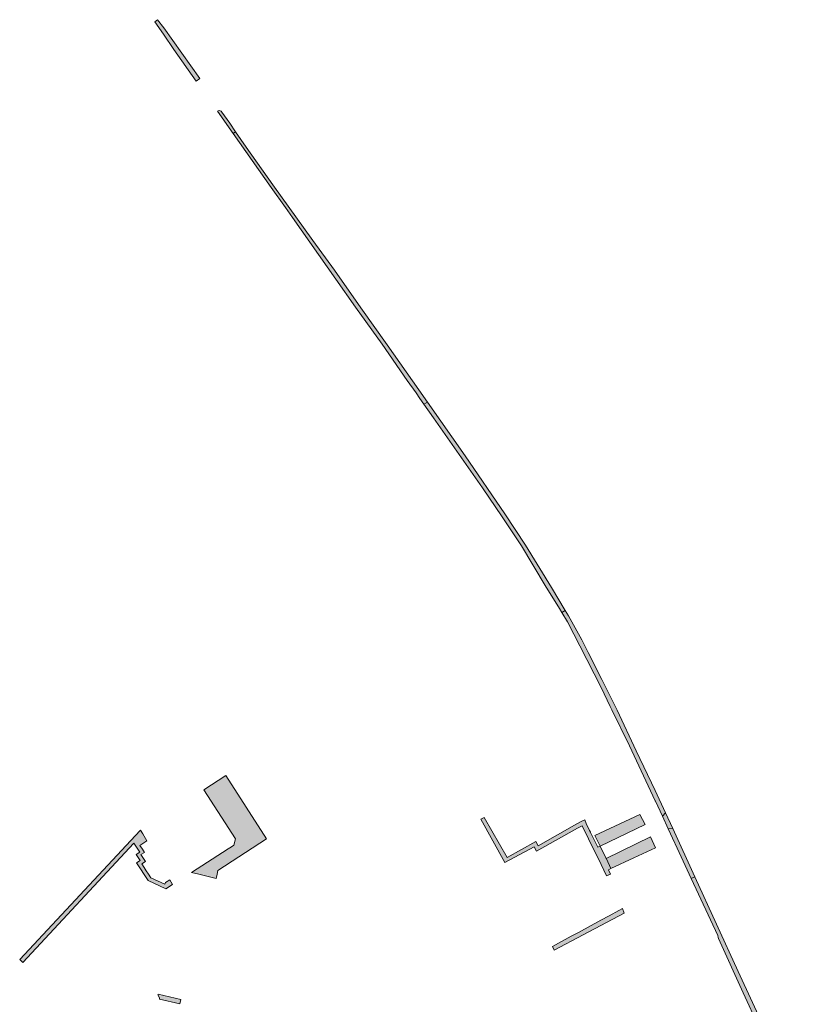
# Model space of a CAD drawing. Extents: x 97094 to 109644, y 463509 to 471969.
# Tile 349 of 362: x 105915 to 106225, y 471205 to 471596. Entities that reach past the tile are written whole.
import ezdxf

# ---------------------------------------------------------------- set-up
doc = ezdxf.new("R2010")
doc.units = 0
doc.layers.add('109 Onkruidbestrijding elementen', color=6, linetype='Continuous', lineweight=20, true_color=0xff00ff)

msp = doc.modelspace()

# ---------------------------------------------------------------- hatches: boundary and pattern name
at = {"layer": '109 Onkruidbestrijding elementen', "true_color": 0xff00ff}
for points in [[(105985.12, 471572.09), (105986.63, 471573.04), (105972.33, 471593.23), (105969.76, 471596.45), (105968.75, 471595.6), (105972.16, 471590.76), (105976.31, 471584.66), (105985.12, 471572.09)], [(105999.84, 471551.24), (106000.83, 471551.97), (105998.52, 471555.36), (105995.34, 471559.79), (105995.02, 471560.09), (105994.72, 471560.29), (105994.34, 471560.34), (105993.95, 471560.31), (105993.6, 471560.16), (105999.84, 471551.24)], [(106075.56, 471443.73), (106076.95, 471444.59), (106073.54, 471449.45), (106060.93, 471467.32), (106050.53, 471482.09), (106040.12, 471496.95), (106031.5, 471508.81), (106015.55, 471530.91), (106005, 471545.84), (106000.83, 471551.97), (105999.84, 471551.24), (106014.88, 471529.78), (106020.58, 471521.82), (106023.43, 471517.86), (106040.62, 471493.48), (106048.38, 471482.27), (106058.94, 471467.59), (106068.95, 471453.17), (106072.46, 471448.22), (106073.94, 471446.01), (106075.56, 471443.73)], [(106131.62, 471361.81), (106126.19, 471371.02), (106115.91, 471387.84), (106107.68, 471400.29), (106091.87, 471423.3), (106076.95, 471444.59), (106075.56, 471443.73), (106079.33, 471438.42), (106098.73, 471410.61), (106106.54, 471399.01), (106114.01, 471387.92), (106114.29, 471387.49), (106123.65, 471371.82), (106129.34, 471362.65), (106130.28, 471361.05), (106131.62, 471361.81)], [(106130.28, 471361.05), (106132.47, 471357.33), (106135.08, 471352.4), (106137.46, 471347.77), (106145.86, 471331.28), (106149.5, 471323.78), (106150.16, 471322.43), (106157.08, 471308.15), (106167.32, 471286.31), (106167.34, 471286.26), (106167.4, 471286.12), (106170.18, 471280.15), (106171.41, 471281.56), (106167.35, 471290.39), (106159.84, 471306.19), (106152.24, 471322.25), (106146.09, 471334.51), (106140.71, 471345.23), (106138.16, 471350.21), (106132.88, 471359.68), (106131.62, 471361.81), (106130.28, 471361.05)], [(105993.14, 471255.39), (105993.51, 471257.19), (105993.81, 471258.67), (106013.13, 471271.19), (105996.96, 471296.32), (105988.22, 471290.71), (106000.72, 471271.13), (106000.15, 471268.62), (105999.18, 471268.01), (105997.92, 471267.2), (105983.25, 471257.83), (105986.17, 471257.11), (105993.14, 471255.39)], [(106174.29, 471275.32), (106171.41, 471281.56), (106170.18, 471280.15), (106172.5, 471275.16), (106174.29, 471275.32)], [(106145.52, 471268.26), (106144.54, 471267.85), (106141.7, 471273.73), (106141.63, 471273.88), (106141.32, 471274.51), (106139.99, 471277.33), (106139.35, 471278.74), (106137.96, 471278.11), (106136.2, 471277.12), (106120.84, 471268.45), (106119.96, 471270.08), (106108.52, 471263.83), (106099.41, 471279.62), (106098.12, 471278.97), (106107.69, 471261.73), (106119.33, 471268.05), (106120.21, 471266.32), (106136.44, 471275.36), (106138.34, 471276.41), (106140.89, 471271.18), (106145.84, 471261.03), (106148.04, 471256.51), (106149.55, 471257.21), (106148.76, 471258.89), (106149.74, 471259.41), (106147.99, 471263.19), (106147.87, 471263.42), (106145.52, 471268.26)], [(106145.52, 471268.26), (106163.3, 471276.84), (106161.27, 471280.88), (106143.33, 471272.56), (106145.52, 471268.26)], [(105964.21, 471263.36), (105963.22, 471264.92), (105964.6, 471265.8), (105963.82, 471267.03), (105962.82, 471268.57), (105965.6, 471270.36), (105963.96, 471273.2), (105963.04, 471274.58), (105962.94, 471274.47), (105915.13, 471223.22), (105916.37, 471222.14), (105960.48, 471269.46), (105962.8, 471265.84), (105961.41, 471264.96), (105962.93, 471262.59), (105961.52, 471261.69), (105966.1, 471254.59), (105973.16, 471251.38), (105975.8, 471253.07), (105974.77, 471254.93), (105973.04, 471253.83), (105972.7, 471253.22), (105967.12, 471255.77), (105966.21, 471257.18), (105965.36, 471258.5), (105964.52, 471259.82), (105963.6, 471261.24), (105964.99, 471262.14), (105964.21, 471263.36)], [(106181.64, 471255.47), (106183.1, 471256.08), (106174.29, 471275.32), (106172.5, 471275.16), (106175.17, 471269.41), (106175.24, 471269.27), (106181.64, 471255.47)], [(106147.87, 471263.42), (106147.99, 471263.19), (106149.74, 471259.41), (106158.84, 471263.63), (106167.5, 471267.65), (106165.51, 471271.92), (106147.87, 471263.42)], [(106183.1, 471256.08), (106181.64, 471255.47), (106192.16, 471232.8), (106192.33, 471232.06), (106192.44, 471231.57), (106202.26, 471210.06), (106214.62, 471183.08), (106222.91, 471164.85), (106224.51, 471165.61), (106223.42, 471167.95), (106210.77, 471195.55), (106200.29, 471218.57), (106183.1, 471256.08)], [(106155.03, 471241.73), (106154.37, 471243.53), (106152.88, 471242.72), (106149.12, 471240.68), (106145.74, 471238.85), (106136.85, 471234.02), (106134.01, 471232.49), (106126.51, 471228.42), (106127.19, 471227.04), (106138.72, 471233.12), (106155.03, 471241.73)], [(105978.62, 471205.66), (105979.13, 471207.42), (105970.07, 471209.49), (105970, 471209.21), (105970.66, 471208), (105970.63, 471207.54), (105978.62, 471205.66)]]:
    msp.add_hatch(color=6, dxfattribs=at).paths.add_polyline_path(points)

# ---------------------------------------------------------------- linework, layer by layer
at = {"layer": '109 Onkruidbestrijding elementen', "color": 3, "true_color": 0x00ff00}
for points in [[(105985.12, 471572.09), (105986.63, 471573.04), (105972.33, 471593.23), (105969.76, 471596.45), (105968.75, 471595.6), (105972.16, 471590.76), (105976.31, 471584.66), (105985.12, 471572.09)], [(105999.84, 471551.24), (106000.83, 471551.97), (105998.52, 471555.36), (105995.34, 471559.79), (105995.02, 471560.09), (105994.72, 471560.29), (105994.34, 471560.34), (105993.95, 471560.31), (105993.6, 471560.16), (105999.84, 471551.24)], [(106075.56, 471443.73), (106076.95, 471444.59), (106073.54, 471449.45), (106060.93, 471467.32), (106050.53, 471482.09), (106040.12, 471496.95), (106031.5, 471508.81), (106015.55, 471530.91), (106005, 471545.84), (106000.83, 471551.97), (105999.84, 471551.24), (106014.88, 471529.78), (106020.58, 471521.82), (106023.43, 471517.86), (106040.62, 471493.48), (106048.38, 471482.27), (106058.94, 471467.59), (106068.95, 471453.17), (106072.46, 471448.22), (106073.94, 471446.01), (106075.56, 471443.73)], [(106131.62, 471361.81), (106126.19, 471371.02), (106115.91, 471387.84), (106107.68, 471400.29), (106091.87, 471423.3), (106076.95, 471444.59), (106075.56, 471443.73), (106079.33, 471438.42), (106098.73, 471410.61), (106106.54, 471399.01), (106114.01, 471387.92), (106114.29, 471387.49), (106123.65, 471371.82), (106129.34, 471362.65), (106130.28, 471361.05), (106131.62, 471361.81)], [(106130.28, 471361.05), (106132.47, 471357.33), (106135.08, 471352.4), (106137.46, 471347.77), (106145.86, 471331.28), (106149.5, 471323.78), (106150.16, 471322.43), (106157.08, 471308.15), (106167.32, 471286.31), (106167.34, 471286.26), (106167.4, 471286.12), (106170.18, 471280.15), (106171.41, 471281.56), (106167.35, 471290.39), (106159.84, 471306.19), (106152.24, 471322.25), (106146.09, 471334.51), (106140.71, 471345.23), (106138.16, 471350.21), (106132.88, 471359.68), (106131.62, 471361.81), (106130.28, 471361.05)], [(105993.14, 471255.39), (105993.51, 471257.19), (105993.81, 471258.67), (106013.13, 471271.19), (105996.96, 471296.32), (105988.22, 471290.71), (106000.72, 471271.13), (106000.15, 471268.62), (105999.18, 471268.01), (105997.92, 471267.2), (105983.25, 471257.83), (105986.17, 471257.11), (105993.14, 471255.39)], [(106174.29, 471275.32), (106171.41, 471281.56), (106170.18, 471280.15), (106172.5, 471275.16), (106174.29, 471275.32)], [(106145.52, 471268.26), (106144.54, 471267.85), (106141.7, 471273.73), (106141.63, 471273.88), (106141.32, 471274.51), (106139.99, 471277.33), (106139.35, 471278.74), (106137.96, 471278.11), (106136.2, 471277.12), (106120.84, 471268.45), (106119.96, 471270.08), (106108.52, 471263.83), (106099.41, 471279.62), (106098.12, 471278.97), (106107.69, 471261.73), (106119.33, 471268.05), (106120.21, 471266.32), (106136.44, 471275.36), (106138.34, 471276.41), (106140.89, 471271.18), (106145.84, 471261.03), (106148.04, 471256.51), (106149.55, 471257.21), (106148.76, 471258.89), (106149.74, 471259.41), (106147.99, 471263.19), (106147.87, 471263.42), (106145.52, 471268.26)], [(106145.52, 471268.26), (106163.3, 471276.84), (106161.27, 471280.88), (106143.33, 471272.56), (106145.52, 471268.26)], [(105964.21, 471263.36), (105963.22, 471264.92), (105964.6, 471265.8), (105963.82, 471267.03), (105962.82, 471268.57), (105965.6, 471270.36), (105963.96, 471273.2), (105963.04, 471274.58), (105962.94, 471274.47), (105915.13, 471223.22), (105916.37, 471222.14), (105960.48, 471269.46), (105962.8, 471265.84), (105961.41, 471264.96), (105962.93, 471262.59), (105961.52, 471261.69), (105966.1, 471254.59), (105973.16, 471251.38), (105975.8, 471253.07), (105974.77, 471254.93), (105973.04, 471253.83), (105972.7, 471253.22), (105967.12, 471255.77), (105966.21, 471257.18), (105965.36, 471258.5), (105964.52, 471259.82), (105963.6, 471261.24), (105964.99, 471262.14), (105964.21, 471263.36)], [(106181.64, 471255.47), (106183.1, 471256.08), (106174.29, 471275.32), (106172.5, 471275.16), (106175.17, 471269.41), (106175.24, 471269.27), (106181.64, 471255.47)], [(106147.87, 471263.42), (106147.99, 471263.19), (106149.74, 471259.41), (106158.84, 471263.63), (106167.5, 471267.65), (106165.51, 471271.92), (106147.87, 471263.42)], [(106183.1, 471256.08), (106181.64, 471255.47), (106192.16, 471232.8), (106192.33, 471232.06), (106192.44, 471231.57), (106202.26, 471210.06), (106214.62, 471183.08), (106222.91, 471164.85), (106224.51, 471165.61), (106223.42, 471167.95), (106210.77, 471195.55), (106200.29, 471218.57), (106183.1, 471256.08)], [(106155.03, 471241.73), (106154.37, 471243.53), (106152.88, 471242.72), (106149.12, 471240.68), (106145.74, 471238.85), (106136.85, 471234.02), (106134.01, 471232.49), (106126.51, 471228.42), (106127.19, 471227.04), (106138.72, 471233.12), (106155.03, 471241.73)], [(105978.62, 471205.66), (105979.13, 471207.42), (105970.07, 471209.49), (105970, 471209.21), (105970.66, 471208), (105970.63, 471207.54), (105978.62, 471205.66)]]:
    msp.add_lwpolyline(points, close=True, dxfattribs=at)

doc.saveas('drawing.dxf')
